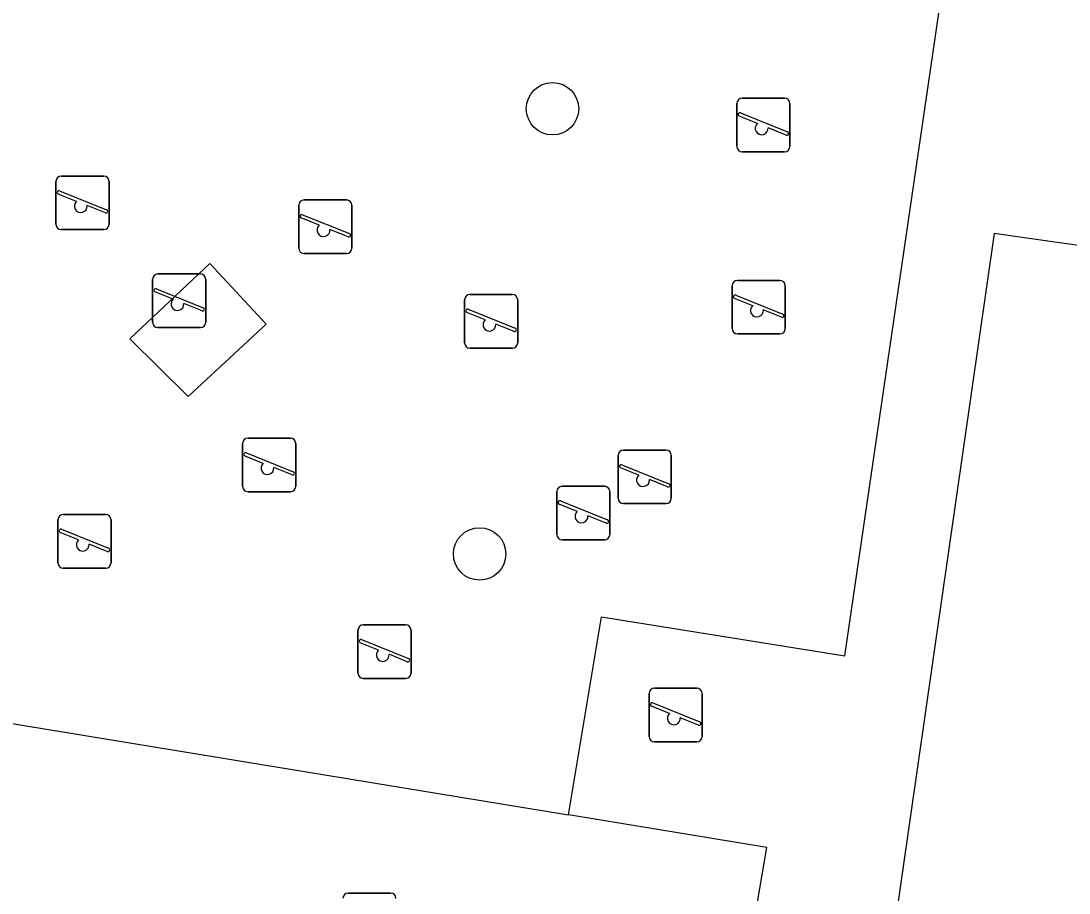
# Model space of a CAD drawing. Extents: x 163010 to 163853, y 382793 to 383982.
# Drawn here: x 163693.36 to 163712.9, y 383154.45 to 383170.72 of the extents above; entities that cross this region are included whole.
import ezdxf

# ---------------------------------------------------------------- set-up
doc = ezdxf.new("R2010")
doc.units = 0
for name, color, linetype in [('IMGEO_Boom', 7, 'Continuous'), ('IMGEO_Groenvoorziening', 7, 'Continuous'), ('IMGEO_Pand', 7, 'Continuous'), ('IMGEO_Speelvoorziening', 7, 'Continuous'), ('IMGEO_Terreindeel_zand', 7, 'Continuous')]:
    doc.layers.add(name, color=color, linetype=linetype)

msp = doc.modelspace()

# ---------------------------------------------------------------- linework, layer by layer
at = {"layer": 'IMGEO_Boom'}
for centre in [(163703.27, 383169.078), (163701.911, 383160.774)]:
    msp.add_circle(centre, 0.489, dxfattribs=at)
at = {"layer": 'IMGEO_Groenvoorziening'}
for points in [[(163703.568, 383155.908), (163704.183, 383159.603), (163708.725, 383158.876), (163710.557, 383171.423)], [(163696.878, 383166.194), (163697.932, 383165.06), (163696.475, 383163.712), (163695.389, 383164.787), (163696.878, 383166.194)], [(163691.324, 383157.918), (163703.568, 383155.908)]]:
    msp.add_lwpolyline(points, dxfattribs=at)
at = {"layer": 'IMGEO_Pand'}
msp.add_lwpolyline([(163718.192, 383142.253), (163718.263, 383142.745), (163718.432, 383143.923), (163722.092, 383169.381), (163714.751, 383170.436), (163714.167, 383166.372), (163711.509, 383166.754), (163709.651, 383153.819), (163712.484, 383153.412), (163712.102, 383150.752), (163711.953, 383149.719), (163711.028, 383143.282), (163710.925, 383142.567)], dxfattribs=at)
at = {"layer": 'IMGEO_Speelvoorziening'}
for p, q in [((163706.809, 383169.275), (163707.599, 383169.275)), ((163707.599, 383169.275), (163706.809, 383169.275)), ((163706.709, 383168.375), (163706.709, 383169.175)), ((163706.709, 383169.175), (163706.709, 383168.375)), ((163706.778, 383169), (163707.654, 383168.647)), ((163707.699, 383169.175), (163707.699, 383168.375)), ((163707.699, 383168.375), (163707.699, 383169.175)), ((163707.092, 383168.803), (163706.753, 383168.94)), ((163707.63, 383168.587), (163707.29, 383168.724)), ((163707.599, 383168.275), (163706.809, 383168.275)), ((163706.809, 383168.275), (163707.599, 383168.275)), ((163694.109, 383167.823), (163694.899, 383167.823)), ((163694.899, 383167.823), (163694.109, 383167.823)), ((163694.009, 383166.923), (163694.009, 383167.723)), ((163694.009, 383167.723), (163694.009, 383166.923)), ((163694.999, 383167.723), (163694.999, 383166.923)), ((163694.999, 383166.923), (163694.999, 383167.723)), ((163694.392, 383167.351), (163694.053, 383167.488)), ((163694.078, 383167.548), (163694.954, 383167.195)), ((163694.93, 383167.135), (163694.59, 383167.272)), ((163698.537, 383166.477), (163698.537, 383167.277)), ((163698.537, 383167.277), (163698.537, 383166.477)), ((163698.637, 383167.377), (163699.427, 383167.377)), ((163699.427, 383167.377), (163698.637, 383167.377)), ((163699.527, 383167.277), (163699.527, 383166.477)), ((163699.527, 383166.477), (163699.527, 383167.277)), ((163698.92, 383166.905), (163698.581, 383167.042)), ((163698.606, 383167.102), (163699.482, 383166.749)), ((163694.899, 383166.823), (163694.109, 383166.823)), ((163694.109, 383166.823), (163694.899, 383166.823)), ((163699.458, 383166.689), (163699.118, 383166.826)), ((163699.427, 383166.377), (163698.637, 383166.377)), ((163698.637, 383166.377), (163699.427, 383166.377)), ((163695.812, 383165.096), (163695.812, 383165.896)), ((163695.812, 383165.896), (163695.812, 383165.096)), ((163695.912, 383165.996), (163696.702, 383165.996)), ((163696.702, 383165.996), (163695.912, 383165.996)), ((163696.802, 383165.896), (163696.802, 383165.096)), ((163696.802, 383165.096), (163696.802, 383165.896)), ((163706.721, 383165.877), (163707.511, 383165.877)), ((163707.511, 383165.877), (163706.721, 383165.877)), ((163696.195, 383165.524), (163695.856, 383165.661)), ((163695.881, 383165.721), (163696.757, 383165.368)), ((163706.621, 383164.977), (163706.621, 383165.777)), ((163706.621, 383165.777), (163706.621, 383164.977)), ((163707.611, 383165.777), (163707.611, 383164.977)), ((163707.611, 383164.977), (163707.611, 383165.777)), ((163701.631, 383164.713), (163701.631, 383165.513)), ((163701.631, 383165.513), (163701.631, 383164.713)), ((163701.731, 383165.613), (163702.521, 383165.613)), ((163702.521, 383165.613), (163701.731, 383165.613)), ((163702.621, 383165.513), (163702.621, 383164.713)), ((163702.621, 383164.713), (163702.621, 383165.513)), ((163707.004, 383165.405), (163706.665, 383165.542)), ((163706.69, 383165.602), (163707.566, 383165.249)), ((163696.733, 383165.308), (163696.393, 383165.445)), ((163702.014, 383165.141), (163701.675, 383165.278)), ((163701.7, 383165.338), (163702.576, 383164.985)), ((163707.542, 383165.189), (163707.202, 383165.326)), ((163696.702, 383164.996), (163695.912, 383164.996)), ((163695.912, 383164.996), (163696.702, 383164.996)), ((163702.552, 383164.925), (163702.212, 383165.062)), ((163707.511, 383164.877), (163706.721, 383164.877)), ((163706.721, 383164.877), (163707.511, 383164.877)), ((163702.521, 383164.613), (163701.731, 383164.613)), ((163701.731, 383164.613), (163702.521, 383164.613)), ((163697.591, 383162.936), (163698.381, 383162.936)), ((163698.381, 383162.936), (163697.591, 383162.936)), ((163697.491, 383162.036), (163697.491, 383162.836)), ((163697.491, 383162.836), (163697.491, 383162.036)), ((163698.481, 383162.836), (163698.481, 383162.036)), ((163698.481, 383162.036), (163698.481, 383162.836)), ((163697.874, 383162.464), (163697.535, 383162.601)), ((163697.56, 383162.661), (163698.436, 383162.308)), ((163704.496, 383161.813), (163704.496, 383162.613)), ((163704.496, 383162.613), (163704.496, 383161.813)), ((163704.596, 383162.713), (163705.386, 383162.713)), ((163705.386, 383162.713), (163704.596, 383162.713)), ((163705.486, 383162.613), (163705.486, 383161.813)), ((163705.486, 383161.813), (163705.486, 383162.613)), ((163698.412, 383162.248), (163698.072, 383162.385)), ((163704.879, 383162.241), (163704.54, 383162.378)), ((163704.565, 383162.438), (163705.441, 383162.085)), ((163705.417, 383162.025), (163705.077, 383162.162)), ((163703.45, 383162.037), (163704.24, 383162.037)), ((163704.24, 383162.037), (163703.45, 383162.037)), ((163698.381, 383161.936), (163697.591, 383161.936)), ((163697.591, 383161.936), (163698.381, 383161.936)), ((163703.35, 383161.137), (163703.35, 383161.937)), ((163703.35, 383161.937), (163703.35, 383161.137)), ((163703.419, 383161.762), (163704.295, 383161.409)), ((163704.34, 383161.937), (163704.34, 383161.137)), ((163704.34, 383161.137), (163704.34, 383161.937)), ((163703.733, 383161.565), (163703.394, 383161.702)), ((163705.386, 383161.713), (163704.596, 383161.713)), ((163704.596, 383161.713), (163705.386, 383161.713)), ((163694.046, 383160.609), (163694.046, 383161.409)), ((163694.046, 383161.409), (163694.046, 383160.609)), ((163694.146, 383161.509), (163694.936, 383161.509)), ((163694.936, 383161.509), (163694.146, 383161.509)), ((163695.036, 383161.409), (163695.036, 383160.609)), ((163695.036, 383160.609), (163695.036, 383161.409)), ((163704.271, 383161.349), (163703.931, 383161.486)), ((163694.429, 383161.037), (163694.09, 383161.174)), ((163694.115, 383161.234), (163694.991, 383160.881)), ((163704.24, 383161.037), (163703.45, 383161.037)), ((163703.45, 383161.037), (163704.24, 383161.037)), ((163694.967, 383160.821), (163694.627, 383160.958)), ((163694.936, 383160.509), (163694.146, 383160.509)), ((163694.146, 383160.509), (163694.936, 383160.509)), ((163699.741, 383159.453), (163700.531, 383159.453)), ((163700.531, 383159.453), (163699.741, 383159.453)), ((163699.641, 383158.553), (163699.641, 383159.353)), ((163699.641, 383159.353), (163699.641, 383158.553)), ((163700.631, 383159.353), (163700.631, 383158.553)), ((163700.631, 383158.553), (163700.631, 383159.353)), ((163700.024, 383158.981), (163699.685, 383159.118)), ((163699.71, 383159.178), (163700.586, 383158.825)), ((163700.562, 383158.765), (163700.222, 383158.902)), ((163700.531, 383158.453), (163699.741, 383158.453)), ((163699.741, 383158.453), (163700.531, 383158.453)), ((163705.171, 383158.271), (163705.961, 383158.271)), ((163705.961, 383158.271), (163705.171, 383158.271)), ((163705.071, 383157.371), (163705.071, 383158.171)), ((163705.071, 383158.171), (163705.071, 383157.371)), ((163706.061, 383158.171), (163706.061, 383157.371)), ((163706.061, 383157.371), (163706.061, 383158.171)), ((163705.454, 383157.799), (163705.115, 383157.936)), ((163705.14, 383157.996), (163706.016, 383157.643)), ((163705.992, 383157.583), (163705.652, 383157.72)), ((163705.961, 383157.271), (163705.171, 383157.271)), ((163705.171, 383157.271), (163705.961, 383157.271)), ((163699.461, 383154.45), (163700.251, 383154.45)), ((163700.251, 383154.45), (163699.461, 383154.45))]:
    msp.add_line(p, q, dxfattribs=at)
for centre, radius, start, end in [((163706.809, 383169.175), 0.1, 90, 180), ((163706.809, 383169.175), 0.1, 90, 180), ((163707.599, 383169.175), 0.1, 0, 90), ((163707.599, 383169.175), 0.1, 360, 90), ((163706.766, 383168.97), 0.0327, 68.078, 248.078), ((163707.171, 383168.713), 0.12, 130.9928, 5.1632), ((163707.642, 383168.617), 0.0327, 248.078, 68.078), ((163706.809, 383168.375), 0.1, 180, 270), ((163706.809, 383168.375), 0.1, 180, 270), ((163707.599, 383168.375), 0.1, 270, 0), ((163707.599, 383168.375), 0.1, 270, 0), ((163694.109, 383167.723), 0.1, 90, 180), ((163694.109, 383167.723), 0.1, 90, 180), ((163694.899, 383167.723), 0.1, 0, 90), ((163694.899, 383167.723), 0.1, 360, 90), ((163694.066, 383167.518), 0.0327, 68.078, 248.078), ((163694.471, 383167.261), 0.12, 130.9928, 5.1632), ((163698.637, 383167.277), 0.1, 90, 180), ((163698.637, 383167.277), 0.1, 90, 180), ((163699.427, 383167.277), 0.1, 0, 90), ((163699.427, 383167.277), 0.1, 360, 90), ((163694.942, 383167.165), 0.0327, 248.078, 68.078), ((163698.594, 383167.072), 0.0327, 68.078, 248.078), ((163694.109, 383166.923), 0.1, 180, 270), ((163694.109, 383166.923), 0.1, 180, 270), ((163694.899, 383166.923), 0.1, 270, 0), ((163694.899, 383166.923), 0.1, 270, 0), ((163698.999, 383166.815), 0.12, 130.9928, 5.1632), ((163699.47, 383166.719), 0.0327, 248.078, 68.078), ((163698.637, 383166.477), 0.1, 180, 270), ((163698.637, 383166.477), 0.1, 180, 270), ((163699.427, 383166.477), 0.1, 270, 0), ((163699.427, 383166.477), 0.1, 270, 0), ((163695.912, 383165.896), 0.1, 90, 180), ((163695.912, 383165.896), 0.1, 90, 180), ((163696.702, 383165.896), 0.1, 0, 90), ((163696.702, 383165.896), 0.1, 360, 90), ((163706.721, 383165.777), 0.1, 90, 180), ((163706.721, 383165.777), 0.1, 90, 180), ((163707.511, 383165.777), 0.1, 0, 90), ((163707.511, 383165.777), 0.1, 360, 90), ((163695.869, 383165.691), 0.0327, 68.078, 248.078), ((163696.274, 383165.434), 0.12, 130.9928, 5.1632), ((163701.731, 383165.513), 0.1, 90, 180), ((163701.731, 383165.513), 0.1, 90, 180), ((163702.521, 383165.513), 0.1, 0, 90), ((163702.521, 383165.513), 0.1, 360, 90), ((163706.678, 383165.572), 0.0327, 68.078, 248.078), ((163696.745, 383165.338), 0.0327, 248.078, 68.078), ((163701.688, 383165.308), 0.0327, 68.078, 248.078), ((163707.083, 383165.315), 0.12, 130.9928, 5.1632), ((163695.912, 383165.096), 0.1, 180, 270), ((163695.912, 383165.096), 0.1, 180, 270), ((163696.702, 383165.096), 0.1, 270, 0), ((163696.702, 383165.096), 0.1, 270, 0), ((163702.093, 383165.051), 0.12, 130.9928, 5.1632), ((163707.554, 383165.219), 0.0327, 248.078, 68.078), ((163702.564, 383164.955), 0.0327, 248.078, 68.078), ((163706.721, 383164.977), 0.1, 180, 270), ((163706.721, 383164.977), 0.1, 180, 270), ((163707.511, 383164.977), 0.1, 270, 0), ((163707.511, 383164.977), 0.1, 270, 0), ((163701.731, 383164.713), 0.1, 180, 270), ((163701.731, 383164.713), 0.1, 180, 270), ((163702.521, 383164.713), 0.1, 270, 0), ((163702.521, 383164.713), 0.1, 270, 0), ((163697.591, 383162.836), 0.1, 90, 180), ((163697.591, 383162.836), 0.1, 90, 180), ((163698.381, 383162.836), 0.1, 0, 90), ((163698.381, 383162.836), 0.1, 360, 90), ((163697.548, 383162.631), 0.0327, 68.078, 248.078), ((163704.596, 383162.613), 0.1, 90, 180), ((163704.596, 383162.613), 0.1, 90, 180), ((163705.386, 383162.613), 0.1, 0, 90), ((163705.386, 383162.613), 0.1, 360, 90), ((163697.953, 383162.374), 0.12, 130.9928, 5.1632), ((163704.553, 383162.408), 0.0327, 68.078, 248.078), ((163698.424, 383162.278), 0.0327, 248.078, 68.078), ((163704.958, 383162.151), 0.12, 130.9928, 5.1632), ((163697.591, 383162.036), 0.1, 180, 270), ((163697.591, 383162.036), 0.1, 180, 270), ((163698.381, 383162.036), 0.1, 270, 0), ((163698.381, 383162.036), 0.1, 270, 0), ((163703.45, 383161.937), 0.1, 90, 180), ((163703.45, 383161.937), 0.1, 90, 180), ((163704.24, 383161.937), 0.1, 0, 90), ((163704.24, 383161.937), 0.1, 360, 90), ((163705.429, 383162.055), 0.0327, 248.078, 68.078), ((163703.407, 383161.732), 0.0327, 68.078, 248.078), ((163704.596, 383161.813), 0.1, 180, 270), ((163704.596, 383161.813), 0.1, 180, 270), ((163705.386, 383161.813), 0.1, 270, 0), ((163705.386, 383161.813), 0.1, 270, 0), ((163703.812, 383161.475), 0.12, 130.9928, 5.1632), ((163694.146, 383161.409), 0.1, 90, 180), ((163694.146, 383161.409), 0.1, 90, 180), ((163694.936, 383161.409), 0.1, 0, 90), ((163694.936, 383161.409), 0.1, 360, 90), ((163704.283, 383161.379), 0.0327, 248.078, 68.078), ((163694.103, 383161.204), 0.0327, 68.078, 248.078), ((163694.508, 383160.947), 0.12, 130.9928, 5.1632), ((163703.45, 383161.137), 0.1, 180, 270), ((163703.45, 383161.137), 0.1, 180, 270), ((163704.24, 383161.137), 0.1, 270, 0), ((163704.24, 383161.137), 0.1, 270, 0), ((163694.979, 383160.851), 0.0327, 248.078, 68.078), ((163694.146, 383160.609), 0.1, 180, 270), ((163694.146, 383160.609), 0.1, 180, 270), ((163694.936, 383160.609), 0.1, 270, 0), ((163694.936, 383160.609), 0.1, 270, 0), ((163699.741, 383159.353), 0.1, 90, 180), ((163699.741, 383159.353), 0.1, 90, 180), ((163700.531, 383159.353), 0.1, 0, 90), ((163700.531, 383159.353), 0.1, 360, 90), ((163699.698, 383159.148), 0.0327, 68.078, 248.078), ((163700.103, 383158.891), 0.12, 130.9928, 5.1632), ((163700.574, 383158.795), 0.0327, 248.078, 68.078), ((163699.741, 383158.553), 0.1, 180, 270), ((163699.741, 383158.553), 0.1, 180, 270), ((163700.531, 383158.553), 0.1, 270, 0), ((163700.531, 383158.553), 0.1, 270, 0), ((163705.171, 383158.171), 0.1, 90, 180), ((163705.171, 383158.171), 0.1, 90, 180), ((163705.961, 383158.171), 0.1, 0, 90), ((163705.961, 383158.171), 0.1, 360, 90), ((163705.128, 383157.966), 0.0327, 68.078, 248.078), ((163705.533, 383157.709), 0.12, 130.9928, 5.1632), ((163706.004, 383157.613), 0.0327, 248.078, 68.078), ((163705.171, 383157.371), 0.1, 180, 270), ((163705.171, 383157.371), 0.1, 180, 270), ((163705.961, 383157.371), 0.1, 270, 0), ((163705.961, 383157.371), 0.1, 270, 0), ((163699.461, 383154.35), 0.1, 90, 180), ((163699.461, 383154.35), 0.1, 90, 180), ((163700.251, 383154.35), 0.1, 0, 90), ((163700.251, 383154.35), 0.1, 360, 90)]:
    msp.add_arc(centre, radius, start, end, dxfattribs=at)
at = {"layer": 'IMGEO_Terreindeel_zand'}
msp.add_lwpolyline([(163705.183, 383143.105), (163707.268, 383155.3), (163703.568, 383155.908)], dxfattribs=at)

doc.saveas('drawing.dxf')
